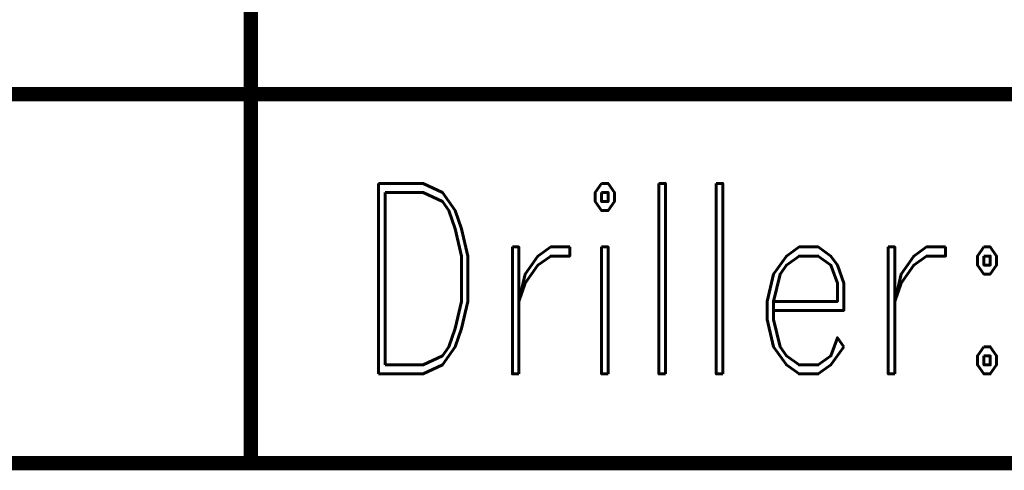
# Model space of a CAD drawing. Extents: x -2 to 113, y -136 to 16.
# Tile 329 of 541: x 27.54 to 34.6, y -10.98 to -7.75. Entities that reach past the tile are written whole.
import ezdxf
from ezdxf.enums import TextEntityAlignment as Align

# ---------------------------------------------------------------- set-up
doc = ezdxf.new("R2010")
doc.units = 0
doc.header["$MEASUREMENT"] = 0
doc.linetypes.add('SOLID', pattern=[0])
doc.layers.get('0').update_dxf_attribs({"linetype": 'SOLID'})
for name, color, linetype in [('1', 7, 'SOLID'), ('10', 7, 'SOLID'), ('11', 7, 'SOLID'), ('12', 7, 'SOLID'), ('13', 7, 'SOLID'), ('14', 7, 'SOLID'), ('15', 7, 'SOLID'), ('16', 7, 'SOLID'), ('17', 7, 'SOLID'), ('18', 7, 'SOLID'), ('19', 7, 'SOLID'), ('2', 7, 'SOLID'), ('20', 7, 'SOLID'), ('21', 7, 'SOLID'), ('22', 7, 'SOLID'), ('23', 7, 'SOLID'), ('24', 7, 'SOLID'), ('25', 7, 'SOLID'), ('26', 7, 'SOLID'), ('27', 7, 'SOLID'), ('28', 7, 'SOLID'), ('29', 7, 'SOLID'), ('3', 7, 'SOLID'), ('30', 7, 'SOLID'), ('31', 7, 'SOLID'), ('32', 7, 'SOLID'), ('33', 7, 'SOLID'), ('34', 7, 'SOLID'), ('35', 7, 'SOLID'), ('36', 7, 'SOLID'), ('37', 7, 'SOLID'), ('38', 7, 'SOLID'), ('39', 7, 'SOLID'), ('4', 7, 'SOLID'), ('40', 7, 'SOLID'), ('41', 7, 'SOLID'), ('42', 7, 'SOLID'), ('43', 7, 'SOLID'), ('44', 7, 'SOLID'), ('45', 7, 'SOLID'), ('46', 7, 'SOLID'), ('47', 7, 'SOLID'), ('48', 7, 'SOLID'), ('49', 7, 'SOLID'), ('5', 7, 'SOLID'), ('50', 7, 'SOLID'), ('51', 7, 'SOLID'), ('52', 7, 'SOLID'), ('53', 7, 'SOLID'), ('54', 7, 'SOLID'), ('55', 7, 'SOLID'), ('56', 7, 'SOLID'), ('57', 7, 'SOLID'), ('58', 7, 'SOLID'), ('59', 7, 'SOLID'), ('6', 7, 'SOLID'), ('60', 7, 'SOLID'), ('61', 7, 'SOLID'), ('62', 7, 'SOLID'), ('63', 7, 'SOLID'), ('64', 7, 'SOLID'), ('65', 7, 'SOLID'), ('66', 7, 'SOLID'), ('67', 7, 'SOLID'), ('68', 7, 'SOLID'), ('7', 7, 'SOLID'), ('8', 7, 'SOLID'), ('9', 7, 'SOLID')]:
    doc.layers.add(name, color=color, linetype=linetype)
doc.styles.add('ROMAND', font='romand', dxfattribs={"height": 1})

msp = doc.modelspace()

# ---------------------------------------------------------------- linework, layer by layer
at = {"color": 7, "linetype": 'SOLID', "const_width": 0.1029}
for points in [[(29.1942, -5.6385), (29.1942, -8.2856)], [(-0.2175, -8.2856), (111.5472, -8.2856)], [(29.1942, -8.2856), (29.1942, -10.9326)], [(-0.2175, -10.9326), (111.5472, -10.9326)]]:
    msp.add_lwpolyline(points, dxfattribs=at)
at = {"layer": '1', "color": 7, "linetype": 'SOLID', "const_width": 0.1029}
for points in [[(29.1942, -5.6385), (29.1942, -8.2856)], [(-0.2175, -8.2856), (111.5472, -8.2856)], [(29.1942, -8.2856), (29.1942, -10.9326)], [(-0.2175, -10.9326), (111.5472, -10.9326)]]:
    msp.add_lwpolyline(points, dxfattribs=at)
at = {"layer": '10', "color": 7, "linetype": 'SOLID', "const_width": 0.1029}
for points in [[(29.1942, -5.6385), (29.1942, -8.2856)], [(-0.2175, -8.2856), (111.5472, -8.2856)], [(29.1942, -8.2856), (29.1942, -10.9326)], [(-0.2175, -10.9326), (111.5472, -10.9326)]]:
    msp.add_lwpolyline(points, dxfattribs=at)
at = {"layer": '11', "color": 7, "linetype": 'SOLID', "const_width": 0.1029}
for points in [[(29.1942, -5.6385), (29.1942, -8.2856)], [(-0.2175, -8.2856), (111.5472, -8.2856)], [(29.1942, -8.2856), (29.1942, -10.9326)], [(-0.2175, -10.9326), (111.5472, -10.9326)]]:
    msp.add_lwpolyline(points, dxfattribs=at)
at = {"layer": '12', "color": 7, "linetype": 'SOLID', "const_width": 0.1029}
for points in [[(29.1942, -5.6385), (29.1942, -8.2856)], [(-0.2175, -8.2856), (111.5472, -8.2856)], [(29.1942, -8.2856), (29.1942, -10.9326)], [(-0.2175, -10.9326), (111.5472, -10.9326)]]:
    msp.add_lwpolyline(points, dxfattribs=at)
at = {"layer": '13', "color": 7, "linetype": 'SOLID', "const_width": 0.1029}
for points in [[(29.1942, -5.6385), (29.1942, -8.2856)], [(-0.2175, -8.2856), (111.5472, -8.2856)], [(29.1942, -8.2856), (29.1942, -10.9326)], [(-0.2175, -10.9326), (111.5472, -10.9326)]]:
    msp.add_lwpolyline(points, dxfattribs=at)
at = {"layer": '14', "color": 7, "linetype": 'SOLID', "const_width": 0.1029}
for points in [[(29.1942, -5.6385), (29.1942, -8.2856)], [(-0.2175, -8.2856), (111.5472, -8.2856)], [(29.1942, -8.2856), (29.1942, -10.9326)], [(-0.2175, -10.9326), (111.5472, -10.9326)]]:
    msp.add_lwpolyline(points, dxfattribs=at)
at = {"layer": '15', "color": 7, "linetype": 'SOLID', "const_width": 0.1029}
for points in [[(29.1942, -5.6385), (29.1942, -8.2856)], [(-0.2175, -8.2856), (111.5472, -8.2856)], [(29.1942, -8.2856), (29.1942, -10.9326)], [(-0.2175, -10.9326), (111.5472, -10.9326)]]:
    msp.add_lwpolyline(points, dxfattribs=at)
at = {"layer": '16', "color": 7, "linetype": 'SOLID', "const_width": 0.1029}
for points in [[(29.1942, -5.6385), (29.1942, -8.2856)], [(-0.2175, -8.2856), (111.5472, -8.2856)], [(29.1942, -8.2856), (29.1942, -10.9326)], [(-0.2175, -10.9326), (111.5472, -10.9326)]]:
    msp.add_lwpolyline(points, dxfattribs=at)
at = {"layer": '17', "color": 7, "linetype": 'SOLID', "const_width": 0.1029}
for points in [[(29.1942, -5.6385), (29.1942, -8.2856)], [(-0.2175, -8.2856), (111.5472, -8.2856)], [(29.1942, -8.2856), (29.1942, -10.9326)], [(-0.2175, -10.9326), (111.5472, -10.9326)]]:
    msp.add_lwpolyline(points, dxfattribs=at)
at = {"layer": '18', "color": 7, "linetype": 'SOLID', "const_width": 0.1029}
for points in [[(29.1942, -5.6385), (29.1942, -8.2856)], [(-0.2175, -8.2856), (111.5472, -8.2856)], [(29.1942, -8.2856), (29.1942, -10.9326)], [(-0.2175, -10.9326), (111.5472, -10.9326)]]:
    msp.add_lwpolyline(points, dxfattribs=at)
at = {"layer": '19', "color": 7, "linetype": 'SOLID', "const_width": 0.1029}
for points in [[(29.1942, -5.6385), (29.1942, -8.2856)], [(-0.2175, -8.2856), (111.5472, -8.2856)], [(29.1942, -8.2856), (29.1942, -10.9326)], [(-0.2175, -10.9326), (111.5472, -10.9326)]]:
    msp.add_lwpolyline(points, dxfattribs=at)
at = {"layer": '2', "color": 7, "linetype": 'SOLID', "const_width": 0.1029}
for points in [[(29.1942, -5.6385), (29.1942, -8.2856)], [(-0.2175, -8.2856), (111.5472, -8.2856)], [(29.1942, -8.2856), (29.1942, -10.9326)], [(-0.2175, -10.9326), (111.5472, -10.9326)]]:
    msp.add_lwpolyline(points, dxfattribs=at)
at = {"layer": '20', "color": 7, "linetype": 'SOLID', "const_width": 0.1029}
for points in [[(29.1942, -5.6385), (29.1942, -8.2856)], [(-0.2175, -8.2856), (111.5472, -8.2856)], [(29.1942, -8.2856), (29.1942, -10.9326)], [(-0.2175, -10.9326), (111.5472, -10.9326)]]:
    msp.add_lwpolyline(points, dxfattribs=at)
at = {"layer": '21', "color": 7, "linetype": 'SOLID', "const_width": 0.1029}
for points in [[(29.1942, -5.6385), (29.1942, -8.2856)], [(-0.2175, -8.2856), (111.5472, -8.2856)], [(29.1942, -8.2856), (29.1942, -10.9326)], [(-0.2175, -10.9326), (111.5472, -10.9326)]]:
    msp.add_lwpolyline(points, dxfattribs=at)
at = {"layer": '22', "color": 7, "linetype": 'SOLID', "const_width": 0.1029}
for points in [[(29.1942, -5.6385), (29.1942, -8.2856)], [(-0.2175, -8.2856), (111.5472, -8.2856)], [(29.1942, -8.2856), (29.1942, -10.9326)], [(-0.2175, -10.9326), (111.5472, -10.9326)]]:
    msp.add_lwpolyline(points, dxfattribs=at)
at = {"layer": '23', "color": 7, "linetype": 'SOLID', "const_width": 0.1029}
for points in [[(29.1942, -5.6385), (29.1942, -8.2856)], [(-0.2175, -8.2856), (111.5472, -8.2856)], [(29.1942, -8.2856), (29.1942, -10.9326)], [(-0.2175, -10.9326), (111.5472, -10.9326)]]:
    msp.add_lwpolyline(points, dxfattribs=at)
at = {"layer": '24', "color": 7, "linetype": 'SOLID', "const_width": 0.1029}
for points in [[(29.1942, -5.6385), (29.1942, -8.2856)], [(-0.2175, -8.2856), (111.5472, -8.2856)], [(29.1942, -8.2856), (29.1942, -10.9326)], [(-0.2175, -10.9326), (111.5472, -10.9326)]]:
    msp.add_lwpolyline(points, dxfattribs=at)
at = {"layer": '25', "color": 7, "linetype": 'SOLID', "const_width": 0.1029}
for points in [[(29.1942, -5.6385), (29.1942, -8.2856)], [(-0.2175, -8.2856), (111.5472, -8.2856)], [(29.1942, -8.2856), (29.1942, -10.9326)], [(-0.2175, -10.9326), (111.5472, -10.9326)]]:
    msp.add_lwpolyline(points, dxfattribs=at)
at = {"layer": '26', "color": 7, "linetype": 'SOLID', "const_width": 0.1029}
for points in [[(29.1942, -5.6385), (29.1942, -8.2856)], [(-0.2175, -8.2856), (111.5472, -8.2856)], [(29.1942, -8.2856), (29.1942, -10.9326)], [(-0.2175, -10.9326), (111.5472, -10.9326)]]:
    msp.add_lwpolyline(points, dxfattribs=at)
at = {"layer": '27', "color": 7, "linetype": 'SOLID', "const_width": 0.1029}
for points in [[(29.1942, -5.6385), (29.1942, -8.2856)], [(-0.2175, -8.2856), (111.5472, -8.2856)], [(29.1942, -8.2856), (29.1942, -10.9326)], [(-0.2175, -10.9326), (111.5472, -10.9326)]]:
    msp.add_lwpolyline(points, dxfattribs=at)
at = {"layer": '28', "color": 7, "linetype": 'SOLID', "const_width": 0.1029}
for points in [[(29.1942, -5.6385), (29.1942, -8.2856)], [(-0.2175, -8.2856), (111.5472, -8.2856)], [(29.1942, -8.2856), (29.1942, -10.9326)], [(-0.2175, -10.9326), (111.5472, -10.9326)]]:
    msp.add_lwpolyline(points, dxfattribs=at)
at = {"layer": '29', "color": 7, "linetype": 'SOLID', "const_width": 0.1029}
for points in [[(29.1942, -5.6385), (29.1942, -8.2856)], [(-0.2175, -8.2856), (111.5472, -8.2856)], [(29.1942, -8.2856), (29.1942, -10.9326)], [(-0.2175, -10.9326), (111.5472, -10.9326)]]:
    msp.add_lwpolyline(points, dxfattribs=at)
at = {"layer": '3', "color": 7, "linetype": 'SOLID', "const_width": 0.1029}
for points in [[(29.1942, -5.6385), (29.1942, -8.2856)], [(-0.2175, -8.2856), (111.5472, -8.2856)], [(29.1942, -8.2856), (29.1942, -10.9326)], [(-0.2175, -10.9326), (111.5472, -10.9326)]]:
    msp.add_lwpolyline(points, dxfattribs=at)
at = {"layer": '30', "color": 7, "linetype": 'SOLID', "const_width": 0.1029}
for points in [[(29.1942, -5.6385), (29.1942, -8.2856)], [(-0.2175, -8.2856), (111.5472, -8.2856)], [(29.1942, -8.2856), (29.1942, -10.9326)], [(-0.2175, -10.9326), (111.5472, -10.9326)]]:
    msp.add_lwpolyline(points, dxfattribs=at)
at = {"layer": '31', "color": 7, "linetype": 'SOLID', "const_width": 0.1029}
for points in [[(29.1942, -5.6385), (29.1942, -8.2856)], [(-0.2175, -8.2856), (111.5472, -8.2856)], [(29.1942, -8.2856), (29.1942, -10.9326)], [(-0.2175, -10.9326), (111.5472, -10.9326)]]:
    msp.add_lwpolyline(points, dxfattribs=at)
at = {"layer": '32', "color": 7, "linetype": 'SOLID', "const_width": 0.1029}
for points in [[(29.1942, -5.6385), (29.1942, -8.2856)], [(-0.2175, -8.2856), (111.5472, -8.2856)], [(29.1942, -8.2856), (29.1942, -10.9326)], [(-0.2175, -10.9326), (111.5472, -10.9326)]]:
    msp.add_lwpolyline(points, dxfattribs=at)
at = {"layer": '33', "color": 7, "linetype": 'SOLID', "const_width": 0.1029}
for points in [[(29.1942, -5.6385), (29.1942, -8.2856)], [(-0.2175, -8.2856), (111.5472, -8.2856)], [(29.1942, -8.2856), (29.1942, -10.9326)], [(-0.2175, -10.9326), (111.5472, -10.9326)]]:
    msp.add_lwpolyline(points, dxfattribs=at)
at = {"layer": '34', "color": 7, "linetype": 'SOLID', "const_width": 0.1029}
for points in [[(29.1942, -5.6385), (29.1942, -8.2856)], [(-0.2175, -8.2856), (111.5472, -8.2856)], [(29.1942, -8.2856), (29.1942, -10.9326)], [(-0.2175, -10.9326), (111.5472, -10.9326)]]:
    msp.add_lwpolyline(points, dxfattribs=at)
at = {"layer": '35', "color": 7, "linetype": 'SOLID', "const_width": 0.1029}
for points in [[(29.1942, -5.6385), (29.1942, -8.2856)], [(-0.2175, -8.2856), (111.5472, -8.2856)], [(29.1942, -8.2856), (29.1942, -10.9326)], [(-0.2175, -10.9326), (111.5472, -10.9326)]]:
    msp.add_lwpolyline(points, dxfattribs=at)
at = {"layer": '36', "color": 7, "linetype": 'SOLID', "const_width": 0.1029}
for points in [[(29.1942, -5.6385), (29.1942, -8.2856)], [(-0.2175, -8.2856), (111.5472, -8.2856)], [(29.1942, -8.2856), (29.1942, -10.9326)], [(-0.2175, -10.9326), (111.5472, -10.9326)]]:
    msp.add_lwpolyline(points, dxfattribs=at)
at = {"layer": '37', "color": 7, "linetype": 'SOLID', "const_width": 0.1029}
for points in [[(29.1942, -5.6385), (29.1942, -8.2856)], [(-0.2175, -8.2856), (111.5472, -8.2856)], [(29.1942, -8.2856), (29.1942, -10.9326)], [(-0.2175, -10.9326), (111.5472, -10.9326)]]:
    msp.add_lwpolyline(points, dxfattribs=at)
at = {"layer": '38', "color": 7, "linetype": 'SOLID', "const_width": 0.1029}
for points in [[(29.1942, -5.6385), (29.1942, -8.2856)], [(-0.2175, -8.2856), (111.5472, -8.2856)], [(29.1942, -8.2856), (29.1942, -10.9326)], [(-0.2175, -10.9326), (111.5472, -10.9326)]]:
    msp.add_lwpolyline(points, dxfattribs=at)
at = {"layer": '39', "color": 7, "linetype": 'SOLID', "const_width": 0.1029}
for points in [[(29.1942, -5.6385), (29.1942, -8.2856)], [(-0.2175, -8.2856), (111.5472, -8.2856)], [(29.1942, -8.2856), (29.1942, -10.9326)], [(-0.2175, -10.9326), (111.5472, -10.9326)]]:
    msp.add_lwpolyline(points, dxfattribs=at)
at = {"layer": '4', "color": 7, "linetype": 'SOLID', "const_width": 0.1029}
for points in [[(29.1942, -5.6385), (29.1942, -8.2856)], [(-0.2175, -8.2856), (111.5472, -8.2856)], [(29.1942, -8.2856), (29.1942, -10.9326)], [(-0.2175, -10.9326), (111.5472, -10.9326)]]:
    msp.add_lwpolyline(points, dxfattribs=at)
at = {"layer": '40', "color": 7, "linetype": 'SOLID', "const_width": 0.1029}
for points in [[(29.1942, -5.6385), (29.1942, -8.2856)], [(-0.2175, -8.2856), (111.5472, -8.2856)], [(29.1942, -8.2856), (29.1942, -10.9326)], [(-0.2175, -10.9326), (111.5472, -10.9326)]]:
    msp.add_lwpolyline(points, dxfattribs=at)
at = {"layer": '41', "color": 7, "linetype": 'SOLID', "const_width": 0.1029}
for points in [[(29.1942, -5.6385), (29.1942, -8.2856)], [(-0.2175, -8.2856), (111.5472, -8.2856)], [(29.1942, -8.2856), (29.1942, -10.9326)], [(-0.2175, -10.9326), (111.5472, -10.9326)]]:
    msp.add_lwpolyline(points, dxfattribs=at)
at = {"layer": '42', "color": 7, "linetype": 'SOLID', "const_width": 0.1029}
for points in [[(29.1942, -5.6385), (29.1942, -8.2856)], [(-0.2175, -8.2856), (111.5472, -8.2856)], [(29.1942, -8.2856), (29.1942, -10.9326)], [(-0.2175, -10.9326), (111.5472, -10.9326)]]:
    msp.add_lwpolyline(points, dxfattribs=at)
at = {"layer": '43', "color": 7, "linetype": 'SOLID', "const_width": 0.1029}
for points in [[(29.1942, -5.6385), (29.1942, -8.2856)], [(-0.2175, -8.2856), (111.5472, -8.2856)], [(29.1942, -8.2856), (29.1942, -10.9326)], [(-0.2175, -10.9326), (111.5472, -10.9326)]]:
    msp.add_lwpolyline(points, dxfattribs=at)
at = {"layer": '44', "color": 7, "linetype": 'SOLID', "const_width": 0.1029}
for points in [[(29.1942, -5.6385), (29.1942, -8.2856)], [(-0.2175, -8.2856), (111.5472, -8.2856)], [(29.1942, -8.2856), (29.1942, -10.9326)], [(-0.2175, -10.9326), (111.5472, -10.9326)]]:
    msp.add_lwpolyline(points, dxfattribs=at)
at = {"layer": '45', "color": 7, "linetype": 'SOLID', "const_width": 0.1029}
for points in [[(29.1942, -5.6385), (29.1942, -8.2856)], [(-0.2175, -8.2856), (111.5472, -8.2856)], [(29.1942, -8.2856), (29.1942, -10.9326)], [(-0.2175, -10.9326), (111.5472, -10.9326)]]:
    msp.add_lwpolyline(points, dxfattribs=at)
at = {"layer": '46', "color": 7, "linetype": 'SOLID', "const_width": 0.1029}
for points in [[(29.1942, -5.6385), (29.1942, -8.2856)], [(-0.2175, -8.2856), (111.5472, -8.2856)], [(29.1942, -8.2856), (29.1942, -10.9326)], [(-0.2175, -10.9326), (111.5472, -10.9326)]]:
    msp.add_lwpolyline(points, dxfattribs=at)
at = {"layer": '47', "color": 7, "linetype": 'SOLID', "const_width": 0.1029}
for points in [[(29.1942, -5.6385), (29.1942, -8.2856)], [(-0.2175, -8.2856), (111.5472, -8.2856)], [(29.1942, -8.2856), (29.1942, -10.9326)], [(-0.2175, -10.9326), (111.5472, -10.9326)]]:
    msp.add_lwpolyline(points, dxfattribs=at)
at = {"layer": '48', "color": 7, "linetype": 'SOLID', "const_width": 0.1029}
for points in [[(29.1942, -5.6385), (29.1942, -8.2856)], [(-0.2175, -8.2856), (111.5472, -8.2856)], [(29.1942, -8.2856), (29.1942, -10.9326)], [(-0.2175, -10.9326), (111.5472, -10.9326)]]:
    msp.add_lwpolyline(points, dxfattribs=at)
at = {"layer": '49', "color": 7, "linetype": 'SOLID', "const_width": 0.1029}
for points in [[(29.1942, -5.6385), (29.1942, -8.2856)], [(-0.2175, -8.2856), (111.5472, -8.2856)], [(29.1942, -8.2856), (29.1942, -10.9326)], [(-0.2175, -10.9326), (111.5472, -10.9326)]]:
    msp.add_lwpolyline(points, dxfattribs=at)
at = {"layer": '5', "color": 7, "linetype": 'SOLID', "const_width": 0.1029}
for points in [[(29.1942, -5.6385), (29.1942, -8.2856)], [(-0.2175, -8.2856), (111.5472, -8.2856)], [(29.1942, -8.2856), (29.1942, -10.9326)], [(-0.2175, -10.9326), (111.5472, -10.9326)]]:
    msp.add_lwpolyline(points, dxfattribs=at)
at = {"layer": '50', "color": 7, "linetype": 'SOLID', "const_width": 0.1029}
for points in [[(29.1942, -5.6385), (29.1942, -8.2856)], [(-0.2175, -8.2856), (111.5472, -8.2856)], [(29.1942, -8.2856), (29.1942, -10.9326)], [(-0.2175, -10.9326), (111.5472, -10.9326)]]:
    msp.add_lwpolyline(points, dxfattribs=at)
at = {"layer": '51', "color": 7, "linetype": 'SOLID', "const_width": 0.1029}
for points in [[(29.1942, -5.6385), (29.1942, -8.2856)], [(-0.2175, -8.2856), (111.5472, -8.2856)], [(29.1942, -8.2856), (29.1942, -10.9326)], [(-0.2175, -10.9326), (111.5472, -10.9326)]]:
    msp.add_lwpolyline(points, dxfattribs=at)
at = {"layer": '52', "color": 7, "linetype": 'SOLID', "const_width": 0.1029}
for points in [[(29.1942, -5.6385), (29.1942, -8.2856)], [(-0.2175, -8.2856), (111.5472, -8.2856)], [(29.1942, -8.2856), (29.1942, -10.9326)], [(-0.2175, -10.9326), (111.5472, -10.9326)]]:
    msp.add_lwpolyline(points, dxfattribs=at)
at = {"layer": '53', "color": 7, "linetype": 'SOLID', "const_width": 0.1029}
for points in [[(29.1942, -5.6385), (29.1942, -8.2856)], [(-0.2175, -8.2856), (111.5472, -8.2856)], [(29.1942, -8.2856), (29.1942, -10.9326)], [(-0.2175, -10.9326), (111.5472, -10.9326)]]:
    msp.add_lwpolyline(points, dxfattribs=at)
at = {"layer": '54', "color": 7, "linetype": 'SOLID', "const_width": 0.1029}
for points in [[(29.1942, -5.6385), (29.1942, -8.2856)], [(-0.2175, -8.2856), (111.5472, -8.2856)], [(29.1942, -8.2856), (29.1942, -10.9326)], [(-0.2175, -10.9326), (111.5472, -10.9326)]]:
    msp.add_lwpolyline(points, dxfattribs=at)
at = {"layer": '55', "color": 7, "linetype": 'SOLID', "const_width": 0.1029}
for points in [[(29.1942, -5.6385), (29.1942, -8.2856)], [(-0.2175, -8.2856), (111.5472, -8.2856)], [(29.1942, -8.2856), (29.1942, -10.9326)], [(-0.2175, -10.9326), (111.5472, -10.9326)]]:
    msp.add_lwpolyline(points, dxfattribs=at)
at = {"layer": '56', "color": 7, "linetype": 'SOLID', "const_width": 0.1029}
for points in [[(29.1942, -5.6385), (29.1942, -8.2856)], [(-0.2175, -8.2856), (111.5472, -8.2856)], [(29.1942, -8.2856), (29.1942, -10.9326)], [(-0.2175, -10.9326), (111.5472, -10.9326)]]:
    msp.add_lwpolyline(points, dxfattribs=at)
at = {"layer": '57', "color": 7, "linetype": 'SOLID', "const_width": 0.1029}
for points in [[(29.1942, -5.6385), (29.1942, -8.2856)], [(-0.2175, -8.2856), (111.5472, -8.2856)], [(29.1942, -8.2856), (29.1942, -10.9326)], [(-0.2175, -10.9326), (111.5472, -10.9326)]]:
    msp.add_lwpolyline(points, dxfattribs=at)
at = {"layer": '58', "color": 7, "linetype": 'SOLID', "const_width": 0.1029}
for points in [[(29.1942, -5.6385), (29.1942, -8.2856)], [(-0.2175, -8.2856), (111.5472, -8.2856)], [(29.1942, -8.2856), (29.1942, -10.9326)], [(-0.2175, -10.9326), (111.5472, -10.9326)]]:
    msp.add_lwpolyline(points, dxfattribs=at)
at = {"layer": '59', "color": 7, "linetype": 'SOLID', "const_width": 0.1029}
for points in [[(29.1942, -5.6385), (29.1942, -8.2856)], [(-0.2175, -8.2856), (111.5472, -8.2856)], [(29.1942, -8.2856), (29.1942, -10.9326)], [(-0.2175, -10.9326), (111.5472, -10.9326)]]:
    msp.add_lwpolyline(points, dxfattribs=at)
at = {"layer": '6', "color": 7, "linetype": 'SOLID', "const_width": 0.1029}
for points in [[(29.1942, -5.6385), (29.1942, -8.2856)], [(-0.2175, -8.2856), (111.5472, -8.2856)], [(29.1942, -8.2856), (29.1942, -10.9326)], [(-0.2175, -10.9326), (111.5472, -10.9326)]]:
    msp.add_lwpolyline(points, dxfattribs=at)
at = {"layer": '60', "color": 7, "linetype": 'SOLID', "const_width": 0.1029}
for points in [[(29.1942, -5.6385), (29.1942, -8.2856)], [(-0.2175, -8.2856), (111.5472, -8.2856)], [(29.1942, -8.2856), (29.1942, -10.9326)], [(-0.2175, -10.9326), (111.5472, -10.9326)]]:
    msp.add_lwpolyline(points, dxfattribs=at)
at = {"layer": '61', "color": 7, "linetype": 'SOLID', "const_width": 0.1029}
for points in [[(29.1942, -5.6385), (29.1942, -8.2856)], [(-0.2175, -8.2856), (111.5472, -8.2856)], [(29.1942, -8.2856), (29.1942, -10.9326)], [(-0.2175, -10.9326), (111.5472, -10.9326)]]:
    msp.add_lwpolyline(points, dxfattribs=at)
at = {"layer": '62', "color": 7, "linetype": 'SOLID', "const_width": 0.1029}
for points in [[(29.1942, -5.6385), (29.1942, -8.2856)], [(-0.2175, -8.2856), (111.5472, -8.2856)], [(29.1942, -8.2856), (29.1942, -10.9326)], [(-0.2175, -10.9326), (111.5472, -10.9326)]]:
    msp.add_lwpolyline(points, dxfattribs=at)
at = {"layer": '63', "color": 7, "linetype": 'SOLID', "const_width": 0.1029}
for points in [[(29.1942, -5.6385), (29.1942, -8.2856)], [(-0.2175, -8.2856), (111.5472, -8.2856)], [(29.1942, -8.2856), (29.1942, -10.9326)], [(-0.2175, -10.9326), (111.5472, -10.9326)]]:
    msp.add_lwpolyline(points, dxfattribs=at)
at = {"layer": '64', "color": 7, "linetype": 'SOLID', "const_width": 0.1029}
for points in [[(29.1942, -5.6385), (29.1942, -8.2856)], [(-0.2175, -8.2856), (111.5472, -8.2856)], [(29.1942, -8.2856), (29.1942, -10.9326)], [(-0.2175, -10.9326), (111.5472, -10.9326)]]:
    msp.add_lwpolyline(points, dxfattribs=at)
at = {"layer": '65', "color": 7, "linetype": 'SOLID', "const_width": 0.1029}
for points in [[(29.1942, -5.6385), (29.1942, -8.2856)], [(-0.2175, -8.2856), (111.5472, -8.2856)], [(29.1942, -8.2856), (29.1942, -10.9326)], [(-0.2175, -10.9326), (111.5472, -10.9326)]]:
    msp.add_lwpolyline(points, dxfattribs=at)
at = {"layer": '66', "color": 7, "linetype": 'SOLID', "const_width": 0.1029}
for points in [[(29.1942, -5.6385), (29.1942, -8.2856)], [(-0.2175, -8.2856), (111.5472, -8.2856)], [(29.1942, -8.2856), (29.1942, -10.9326)], [(-0.2175, -10.9326), (111.5472, -10.9326)]]:
    msp.add_lwpolyline(points, dxfattribs=at)
at = {"layer": '67', "color": 7, "linetype": 'SOLID', "const_width": 0.1029}
for points in [[(29.1942, -5.6385), (29.1942, -8.2856)], [(-0.2175, -8.2856), (111.5472, -8.2856)], [(29.1942, -8.2856), (29.1942, -10.9326)], [(-0.2175, -10.9326), (111.5472, -10.9326)]]:
    msp.add_lwpolyline(points, dxfattribs=at)
at = {"layer": '68', "color": 7, "linetype": 'SOLID', "const_width": 0.1029}
for points in [[(29.1942, -5.6385), (29.1942, -8.2856)], [(-0.2175, -8.2856), (111.5472, -8.2856)], [(29.1942, -8.2856), (29.1942, -10.9326)], [(-0.2175, -10.9326), (111.5472, -10.9326)]]:
    msp.add_lwpolyline(points, dxfattribs=at)
at = {"layer": '7', "color": 7, "linetype": 'SOLID', "const_width": 0.1029}
for points in [[(29.1942, -5.6385), (29.1942, -8.2856)], [(-0.2175, -8.2856), (111.5472, -8.2856)], [(29.1942, -8.2856), (29.1942, -10.9326)], [(-0.2175, -10.9326), (111.5472, -10.9326)]]:
    msp.add_lwpolyline(points, dxfattribs=at)
at = {"layer": '8', "color": 7, "linetype": 'SOLID', "const_width": 0.1029}
for points in [[(29.1942, -5.6385), (29.1942, -8.2856)], [(-0.2175, -8.2856), (111.5472, -8.2856)], [(29.1942, -8.2856), (29.1942, -10.9326)], [(-0.2175, -10.9326), (111.5472, -10.9326)]]:
    msp.add_lwpolyline(points, dxfattribs=at)
at = {"layer": '9', "color": 7, "linetype": 'SOLID', "const_width": 0.1029}
for points in [[(29.1942, -5.6385), (29.1942, -8.2856)], [(-0.2175, -8.2856), (111.5472, -8.2856)], [(29.1942, -8.2856), (29.1942, -10.9326)], [(-0.2175, -10.9326), (111.5472, -10.9326)]]:
    msp.add_lwpolyline(points, dxfattribs=at)

# ---------------------------------------------------------------- texts
at = {"color": 7, "style": 'ROMAND', "width": 0.78}
msp.add_text('Driller:', height=1.36765, dxfattribs=at).set_placement((29.9295, -9.6091), align=Align.MIDDLE_LEFT)
at = {"layer": '1', "color": 7, "style": 'ROMAND', "width": 0.78}
msp.add_text('Driller:', height=1.36765, dxfattribs=at).set_placement((29.9295, -9.6091), align=Align.MIDDLE_LEFT)
at = {"layer": '10', "color": 7, "style": 'ROMAND', "width": 0.78}
msp.add_text('Driller:', height=1.36765, dxfattribs=at).set_placement((29.9295, -9.6091), align=Align.MIDDLE_LEFT)
at = {"layer": '11', "color": 7, "style": 'ROMAND', "width": 0.78}
msp.add_text('Driller:', height=1.36765, dxfattribs=at).set_placement((29.9295, -9.6091), align=Align.MIDDLE_LEFT)
at = {"layer": '12', "color": 7, "style": 'ROMAND', "width": 0.78}
msp.add_text('Driller:', height=1.36765, dxfattribs=at).set_placement((29.9295, -9.6091), align=Align.MIDDLE_LEFT)
at = {"layer": '13', "color": 7, "style": 'ROMAND', "width": 0.78}
msp.add_text('Driller:', height=1.36765, dxfattribs=at).set_placement((29.9295, -9.6091), align=Align.MIDDLE_LEFT)
at = {"layer": '14', "color": 7, "style": 'ROMAND', "width": 0.78}
msp.add_text('Driller:', height=1.36765, dxfattribs=at).set_placement((29.9295, -9.6091), align=Align.MIDDLE_LEFT)
at = {"layer": '15', "color": 7, "style": 'ROMAND', "width": 0.78}
msp.add_text('Driller:', height=1.36765, dxfattribs=at).set_placement((29.9295, -9.6091), align=Align.MIDDLE_LEFT)
at = {"layer": '16', "color": 7, "style": 'ROMAND', "width": 0.78}
msp.add_text('Driller:', height=1.36765, dxfattribs=at).set_placement((29.9295, -9.6091), align=Align.MIDDLE_LEFT)
at = {"layer": '17', "color": 7, "style": 'ROMAND', "width": 0.78}
msp.add_text('Driller:', height=1.36765, dxfattribs=at).set_placement((29.9295, -9.6091), align=Align.MIDDLE_LEFT)
at = {"layer": '18', "color": 7, "style": 'ROMAND', "width": 0.78}
msp.add_text('Driller:', height=1.36765, dxfattribs=at).set_placement((29.9295, -9.6091), align=Align.MIDDLE_LEFT)
at = {"layer": '19', "color": 7, "style": 'ROMAND', "width": 0.78}
msp.add_text('Driller:', height=1.36765, dxfattribs=at).set_placement((29.9295, -9.6091), align=Align.MIDDLE_LEFT)
at = {"layer": '2', "color": 7, "style": 'ROMAND', "width": 0.78}
msp.add_text('Driller:', height=1.36765, dxfattribs=at).set_placement((29.9295, -9.6091), align=Align.MIDDLE_LEFT)
at = {"layer": '20', "color": 7, "style": 'ROMAND', "width": 0.78}
msp.add_text('Driller:', height=1.36765, dxfattribs=at).set_placement((29.9295, -9.6091), align=Align.MIDDLE_LEFT)
at = {"layer": '21', "color": 7, "style": 'ROMAND', "width": 0.78}
msp.add_text('Driller:', height=1.36765, dxfattribs=at).set_placement((29.9295, -9.6091), align=Align.MIDDLE_LEFT)
at = {"layer": '22', "color": 7, "style": 'ROMAND', "width": 0.78}
msp.add_text('Driller:', height=1.36765, dxfattribs=at).set_placement((29.9295, -9.6091), align=Align.MIDDLE_LEFT)
at = {"layer": '23', "color": 7, "style": 'ROMAND', "width": 0.78}
msp.add_text('Driller:', height=1.36765, dxfattribs=at).set_placement((29.9295, -9.6091), align=Align.MIDDLE_LEFT)
at = {"layer": '24', "color": 7, "style": 'ROMAND', "width": 0.78}
msp.add_text('Driller:', height=1.36765, dxfattribs=at).set_placement((29.9295, -9.6091), align=Align.MIDDLE_LEFT)
at = {"layer": '25', "color": 7, "style": 'ROMAND', "width": 0.78}
msp.add_text('Driller:', height=1.36765, dxfattribs=at).set_placement((29.9295, -9.6091), align=Align.MIDDLE_LEFT)
at = {"layer": '26', "color": 7, "style": 'ROMAND', "width": 0.78}
msp.add_text('Driller:', height=1.36765, dxfattribs=at).set_placement((29.9295, -9.6091), align=Align.MIDDLE_LEFT)
at = {"layer": '27', "color": 7, "style": 'ROMAND', "width": 0.78}
msp.add_text('Driller:', height=1.36765, dxfattribs=at).set_placement((29.9295, -9.6091), align=Align.MIDDLE_LEFT)
at = {"layer": '28', "color": 7, "style": 'ROMAND', "width": 0.78}
msp.add_text('Driller:', height=1.36765, dxfattribs=at).set_placement((29.9295, -9.6091), align=Align.MIDDLE_LEFT)
at = {"layer": '29', "color": 7, "style": 'ROMAND', "width": 0.78}
msp.add_text('Driller:', height=1.36765, dxfattribs=at).set_placement((29.9295, -9.6091), align=Align.MIDDLE_LEFT)
at = {"layer": '3', "color": 7, "style": 'ROMAND', "width": 0.78}
msp.add_text('Driller:', height=1.36765, dxfattribs=at).set_placement((29.9295, -9.6091), align=Align.MIDDLE_LEFT)
at = {"layer": '30', "color": 7, "style": 'ROMAND', "width": 0.78}
msp.add_text('Driller:', height=1.36765, dxfattribs=at).set_placement((29.9295, -9.6091), align=Align.MIDDLE_LEFT)
at = {"layer": '31', "color": 7, "style": 'ROMAND', "width": 0.78}
msp.add_text('Driller:', height=1.36765, dxfattribs=at).set_placement((29.9295, -9.6091), align=Align.MIDDLE_LEFT)
at = {"layer": '32', "color": 7, "style": 'ROMAND', "width": 0.78}
msp.add_text('Driller:', height=1.36765, dxfattribs=at).set_placement((29.9295, -9.6091), align=Align.MIDDLE_LEFT)
at = {"layer": '33', "color": 7, "style": 'ROMAND', "width": 0.78}
msp.add_text('Driller:', height=1.36765, dxfattribs=at).set_placement((29.9295, -9.6091), align=Align.MIDDLE_LEFT)
at = {"layer": '34', "color": 7, "style": 'ROMAND', "width": 0.78}
msp.add_text('Driller:', height=1.36765, dxfattribs=at).set_placement((29.9295, -9.6091), align=Align.MIDDLE_LEFT)
at = {"layer": '35', "color": 7, "style": 'ROMAND', "width": 0.78}
msp.add_text('Driller:', height=1.36765, dxfattribs=at).set_placement((29.9295, -9.6091), align=Align.MIDDLE_LEFT)
at = {"layer": '36', "color": 7, "style": 'ROMAND', "width": 0.78}
msp.add_text('Driller:', height=1.36765, dxfattribs=at).set_placement((29.9295, -9.6091), align=Align.MIDDLE_LEFT)
at = {"layer": '37', "color": 7, "style": 'ROMAND', "width": 0.78}
msp.add_text('Driller:', height=1.36765, dxfattribs=at).set_placement((29.9295, -9.6091), align=Align.MIDDLE_LEFT)
at = {"layer": '38', "color": 7, "style": 'ROMAND', "width": 0.78}
msp.add_text('Driller:', height=1.36765, dxfattribs=at).set_placement((29.9295, -9.6091), align=Align.MIDDLE_LEFT)
at = {"layer": '39', "color": 7, "style": 'ROMAND', "width": 0.78}
msp.add_text('Driller:', height=1.36765, dxfattribs=at).set_placement((29.9295, -9.6091), align=Align.MIDDLE_LEFT)
at = {"layer": '4', "color": 7, "style": 'ROMAND', "width": 0.78}
msp.add_text('Driller:', height=1.36765, dxfattribs=at).set_placement((29.9295, -9.6091), align=Align.MIDDLE_LEFT)
at = {"layer": '40', "color": 7, "style": 'ROMAND', "width": 0.78}
msp.add_text('Driller:', height=1.36765, dxfattribs=at).set_placement((29.9295, -9.6091), align=Align.MIDDLE_LEFT)
at = {"layer": '41', "color": 7, "style": 'ROMAND', "width": 0.78}
msp.add_text('Driller:', height=1.36765, dxfattribs=at).set_placement((29.9295, -9.6091), align=Align.MIDDLE_LEFT)
at = {"layer": '42', "color": 7, "style": 'ROMAND', "width": 0.78}
msp.add_text('Driller:', height=1.36765, dxfattribs=at).set_placement((29.9295, -9.6091), align=Align.MIDDLE_LEFT)
at = {"layer": '43', "color": 7, "style": 'ROMAND', "width": 0.78}
msp.add_text('Driller:', height=1.36765, dxfattribs=at).set_placement((29.9295, -9.6091), align=Align.MIDDLE_LEFT)
at = {"layer": '44', "color": 7, "style": 'ROMAND', "width": 0.78}
msp.add_text('Driller:', height=1.36765, dxfattribs=at).set_placement((29.9295, -9.6091), align=Align.MIDDLE_LEFT)
at = {"layer": '45', "color": 7, "style": 'ROMAND', "width": 0.78}
msp.add_text('Driller:', height=1.36765, dxfattribs=at).set_placement((29.9295, -9.6091), align=Align.MIDDLE_LEFT)
at = {"layer": '46', "color": 7, "style": 'ROMAND', "width": 0.78}
msp.add_text('Driller:', height=1.36765, dxfattribs=at).set_placement((29.9295, -9.6091), align=Align.MIDDLE_LEFT)
at = {"layer": '47', "color": 7, "style": 'ROMAND', "width": 0.78}
msp.add_text('Driller:', height=1.36765, dxfattribs=at).set_placement((29.9295, -9.6091), align=Align.MIDDLE_LEFT)
at = {"layer": '48', "color": 7, "style": 'ROMAND', "width": 0.78}
msp.add_text('Driller:', height=1.36765, dxfattribs=at).set_placement((29.9295, -9.6091), align=Align.MIDDLE_LEFT)
at = {"layer": '49', "color": 7, "style": 'ROMAND', "width": 0.78}
msp.add_text('Driller:', height=1.36765, dxfattribs=at).set_placement((29.9295, -9.6091), align=Align.MIDDLE_LEFT)
at = {"layer": '5', "color": 7, "style": 'ROMAND', "width": 0.78}
msp.add_text('Driller:', height=1.36765, dxfattribs=at).set_placement((29.9295, -9.6091), align=Align.MIDDLE_LEFT)
at = {"layer": '50', "color": 7, "style": 'ROMAND', "width": 0.78}
msp.add_text('Driller:', height=1.36765, dxfattribs=at).set_placement((29.9295, -9.6091), align=Align.MIDDLE_LEFT)
at = {"layer": '51', "color": 7, "style": 'ROMAND', "width": 0.78}
msp.add_text('Driller:', height=1.36765, dxfattribs=at).set_placement((29.9295, -9.6091), align=Align.MIDDLE_LEFT)
at = {"layer": '52', "color": 7, "style": 'ROMAND', "width": 0.78}
msp.add_text('Driller:', height=1.36765, dxfattribs=at).set_placement((29.9295, -9.6091), align=Align.MIDDLE_LEFT)
at = {"layer": '53', "color": 7, "style": 'ROMAND', "width": 0.78}
msp.add_text('Driller:', height=1.36765, dxfattribs=at).set_placement((29.9295, -9.6091), align=Align.MIDDLE_LEFT)
at = {"layer": '54', "color": 7, "style": 'ROMAND', "width": 0.78}
msp.add_text('Driller:', height=1.36765, dxfattribs=at).set_placement((29.9295, -9.6091), align=Align.MIDDLE_LEFT)
at = {"layer": '55', "color": 7, "style": 'ROMAND', "width": 0.78}
msp.add_text('Driller:', height=1.36765, dxfattribs=at).set_placement((29.9295, -9.6091), align=Align.MIDDLE_LEFT)
at = {"layer": '56', "color": 7, "style": 'ROMAND', "width": 0.78}
msp.add_text('Driller:', height=1.36765, dxfattribs=at).set_placement((29.9295, -9.6091), align=Align.MIDDLE_LEFT)
at = {"layer": '57', "color": 7, "style": 'ROMAND', "width": 0.78}
msp.add_text('Driller:', height=1.36765, dxfattribs=at).set_placement((29.9295, -9.6091), align=Align.MIDDLE_LEFT)
at = {"layer": '58', "color": 7, "style": 'ROMAND', "width": 0.78}
msp.add_text('Driller:', height=1.36765, dxfattribs=at).set_placement((29.9295, -9.6091), align=Align.MIDDLE_LEFT)
at = {"layer": '59', "color": 7, "style": 'ROMAND', "width": 0.78}
msp.add_text('Driller:', height=1.36765, dxfattribs=at).set_placement((29.9295, -9.6091), align=Align.MIDDLE_LEFT)
at = {"layer": '6', "color": 7, "style": 'ROMAND', "width": 0.78}
msp.add_text('Driller:', height=1.36765, dxfattribs=at).set_placement((29.9295, -9.6091), align=Align.MIDDLE_LEFT)
at = {"layer": '60', "color": 7, "style": 'ROMAND', "width": 0.78}
msp.add_text('Driller:', height=1.36765, dxfattribs=at).set_placement((29.9295, -9.6091), align=Align.MIDDLE_LEFT)
at = {"layer": '61', "color": 7, "style": 'ROMAND', "width": 0.78}
msp.add_text('Driller:', height=1.36765, dxfattribs=at).set_placement((29.9295, -9.6091), align=Align.MIDDLE_LEFT)
at = {"layer": '62', "color": 7, "style": 'ROMAND', "width": 0.78}
msp.add_text('Driller:', height=1.36765, dxfattribs=at).set_placement((29.9295, -9.6091), align=Align.MIDDLE_LEFT)
at = {"layer": '63', "color": 7, "style": 'ROMAND', "width": 0.78}
msp.add_text('Driller:', height=1.36765, dxfattribs=at).set_placement((29.9295, -9.6091), align=Align.MIDDLE_LEFT)
at = {"layer": '64', "color": 7, "style": 'ROMAND', "width": 0.78}
msp.add_text('Driller:', height=1.36765, dxfattribs=at).set_placement((29.9295, -9.6091), align=Align.MIDDLE_LEFT)
at = {"layer": '65', "color": 7, "style": 'ROMAND', "width": 0.78}
msp.add_text('Driller:', height=1.36765, dxfattribs=at).set_placement((29.9295, -9.6091), align=Align.MIDDLE_LEFT)
at = {"layer": '66', "color": 7, "style": 'ROMAND', "width": 0.78}
msp.add_text('Driller:', height=1.36765, dxfattribs=at).set_placement((29.9295, -9.6091), align=Align.MIDDLE_LEFT)
at = {"layer": '67', "color": 7, "style": 'ROMAND', "width": 0.78}
msp.add_text('Driller:', height=1.36765, dxfattribs=at).set_placement((29.9295, -9.6091), align=Align.MIDDLE_LEFT)
at = {"layer": '68', "color": 7, "style": 'ROMAND', "width": 0.78}
msp.add_text('Driller:', height=1.36765, dxfattribs=at).set_placement((29.9295, -9.6091), align=Align.MIDDLE_LEFT)
at = {"layer": '7', "color": 7, "style": 'ROMAND', "width": 0.78}
msp.add_text('Driller:', height=1.36765, dxfattribs=at).set_placement((29.9295, -9.6091), align=Align.MIDDLE_LEFT)
at = {"layer": '8', "color": 7, "style": 'ROMAND', "width": 0.78}
msp.add_text('Driller:', height=1.36765, dxfattribs=at).set_placement((29.9295, -9.6091), align=Align.MIDDLE_LEFT)
at = {"layer": '9', "color": 7, "style": 'ROMAND', "width": 0.78}
msp.add_text('Driller:', height=1.36765, dxfattribs=at).set_placement((29.9295, -9.6091), align=Align.MIDDLE_LEFT)

doc.saveas('drawing.dxf')
